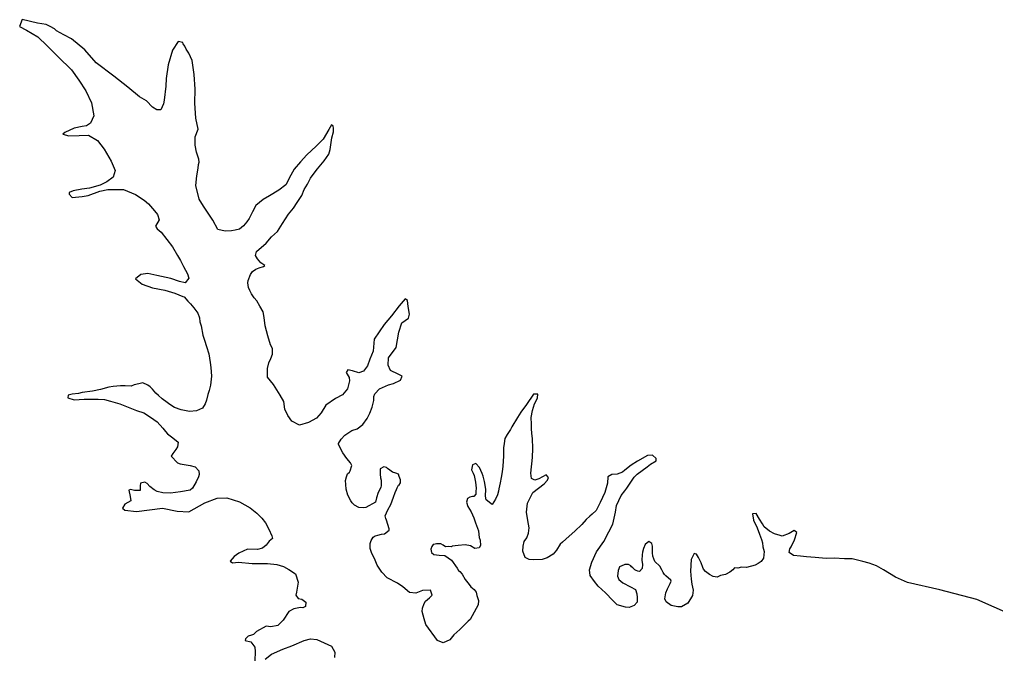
# Model space of a CAD drawing. Extents: x -492261 to -432772, y 1441225 to 1452922.
# Drawn here: x -461529.5 to -461436.6, y 1452139.7 to 1452200.2 of the extents above; entities that cross this region are included whole.
import ezdxf

# ---------------------------------------------------------------- set-up
doc = ezdxf.new("R2010")
doc.units = 0
doc.layers.add('Default', color=7, linetype='Continuous')

msp = doc.modelspace()

# ---------------------------------------------------------------- linework, layer by layer
at = {"layer": 'Default'}
for points in [[(-461520.519, 1452194.76), (-461522.189, 1452196.04), (-461523.283, 1452197.278), (-461524.549, 1452198.313), (-461525.28, 1452198.704), (-461525.987, 1452199.071), (-461526.165, 1452199.269), (-461526.593, 1452199.488), (-461526.972, 1452199.684), (-461527.775, 1452199.798), (-461529.233, 1452200.154), (-461529.499, 1452199.499), (-461528.819, 1452199.157), (-461527.758, 1452198.52), (-461526.87, 1452197.655), (-461525.804, 1452196.592), (-461524.56, 1452195.357), (-461523.846, 1452194.389), (-461523.181, 1452193.371), (-461522.64, 1452192.225), (-461522.423, 1452190.976), (-461522.739, 1452190.295), (-461523.112, 1452190.039), (-461523.537, 1452189.958), (-461524.286, 1452189.798), (-461525.183, 1452189.41), (-461525.381, 1452189.232), (-461524.803, 1452189.089), (-461523.826, 1452189.102), (-461522.925, 1452189.14), (-461522.066, 1452188.625), (-461521.429, 1452187.807), (-461520.763, 1452186.663), (-461520.375, 1452185.792), (-461520.592, 1452185.137), (-461521.188, 1452184.703), (-461521.81, 1452184.394), (-461522.833, 1452184.105), (-461523.558, 1452183.995), (-461524.383, 1452183.833), (-461524.781, 1452183.677), (-461524.779, 1452183.527), (-461524.475, 1452183.205), (-461523.524, 1452183.293), (-461522.949, 1452183.401), (-461521.852, 1452183.817), (-461521.078, 1452183.978), (-461519.6, 1452183.973), (-461518.441, 1452183.513), (-461517.632, 1452182.947), (-461517.227, 1452182.602), (-461516.642, 1452181.933), (-461516.362, 1452181.586), (-461516.205, 1452181.087), (-461516.547, 1452180.481), (-461516.394, 1452180.233), (-461516.014, 1452179.912), (-461514.943, 1452178.524), (-461514.457, 1452177.703), (-461514.174, 1452177.206), (-461513.891, 1452176.634), (-461513.506, 1452175.937), (-461513.376, 1452175.538), (-461513.721, 1452175.083), (-461514.274, 1452175.225), (-461515.079, 1452175.49), (-461516.41, 1452175.798), (-461517.29, 1452175.986), (-461517.94, 1452175.877), (-461518.46, 1452175.469), (-461517.828, 1452174.977), (-461516.846, 1452174.614), (-461515.665, 1452174.38), (-461514.71, 1452174.092), (-461513.954, 1452173.801), (-461513.828, 1452173.753), (-461513.472, 1452173.332), (-461513.218, 1452173.085), (-461512.913, 1452172.713), (-461512.505, 1452172.218), (-461512.349, 1452171.744), (-461512.319, 1452171.368), (-461512.189, 1452170.994), (-461512.026, 1452170.094), (-461511.87, 1452169.62), (-461511.687, 1452169.021), (-461511.477, 1452168.323), (-461511.341, 1452167.523), (-461511.285, 1452167.047), (-461511.224, 1452166.221), (-461511.312, 1452165.343), (-461511.431, 1452164.84), (-461511.551, 1452164.463), (-461511.695, 1452163.935), (-461511.815, 1452163.582), (-461512.085, 1452163.153), (-461512.658, 1452162.895), (-461513.308, 1452162.836), (-461514.112, 1452163), (-461514.741, 1452163.217), (-461515.171, 1452163.512)], [(-461506.101, 1452171.001), (-461506.212, 1452171.777), (-461506.294, 1452172.327), (-461506.627, 1452172.873), (-461506.909, 1452173.371), (-461507.139, 1452173.668), (-461507.394, 1452174.041), (-461507.574, 1452174.364), (-461507.677, 1452174.638), (-461507.758, 1452175.088), (-461507.736, 1452175.314), (-461507.518, 1452175.868), (-461507.297, 1452176.172), (-461506.999, 1452176.376), (-461506.675, 1452176.506), (-461506.276, 1452176.637), (-461506.152, 1452176.739), (-461506.506, 1452177.009), (-461506.837, 1452177.381), (-461507.016, 1452177.679), (-461506.921, 1452178.081), (-461506.005, 1452178.87), (-461505.487, 1452179.479), (-461504.942, 1452179.962), (-461504.451, 1452180.746), (-461503.887, 1452181.63), (-461503.418, 1452182.213), (-461503.05, 1452182.744), (-461502.607, 1452183.402), (-461502.39, 1452183.981), (-461502.071, 1452184.486), (-461501.802, 1452185.041), (-461501.433, 1452185.522), (-461501.113, 1452185.927), (-461500.471, 1452186.688), (-461500.029, 1452187.345), (-461499.91, 1452187.773), (-461499.818, 1452188.451), (-461499.749, 1452188.877), (-461499.606, 1452189.456), (-461499.611, 1452189.806), (-461499.638, 1452190.007), (-461499.79, 1452190.13), (-461500.035, 1452189.675), (-461500.574, 1452188.766), (-461501.242, 1452188.106), (-461502.132, 1452187.267), (-461502.75, 1452186.607), (-461503.342, 1452185.922), (-461503.66, 1452185.342), (-461504.124, 1452184.408), (-461504.819, 1452183.898), (-461505.689, 1452183.385), (-461506.285, 1452183.026), (-461506.979, 1452182.44), (-461507.322, 1452181.859), (-461507.639, 1452181.204), (-461507.86, 1452180.9), (-461508.181, 1452180.52), (-461508.553, 1452180.214), (-461508.952, 1452180.108), (-461509.302, 1452180.028), (-461509.903, 1452180.02), (-461510.606, 1452180.161), (-461511.094, 1452181.056), (-461511.963, 1452182.373), (-461512.398, 1452183.068), (-461512.716, 1452184.342), (-461512.603, 1452185.271), (-461512.487, 1452185.999), (-461512.466, 1452186.35), (-461512.394, 1452186.576), (-461512.423, 1452186.852), (-461512.632, 1452187.525), (-461512.766, 1452188.2), (-461512.777, 1452189.002), (-461512.486, 1452189.732), (-461512.7, 1452190.757), (-461512.819, 1452192.183), (-461512.786, 1452193.512), (-461512.88, 1452194.913), (-461513.073, 1452196.239), (-461513.383, 1452196.961), (-461513.614, 1452197.334), (-461513.767, 1452197.608), (-461513.921, 1452197.856), (-461513.948, 1452197.981), (-461514.4, 1452198.05), (-461514.915, 1452197.241), (-461515.348, 1452195.857), (-461515.53, 1452194.527), (-461515.571, 1452193.8), (-461515.729, 1452192.469), (-461515.775, 1452192.143), (-461516.042, 1452191.563), (-461516.418, 1452191.558), (-461516.847, 1452191.803), (-461517.407, 1452192.422), (-461518.088, 1452192.788), (-461519.177, 1452193.701), (-461520.519, 1452194.76)], [(-461493.666, 1452156.988), (-461493.968, 1452157.084), (-461494.221, 1452157.256), (-461494.449, 1452157.428), (-461494.55, 1452157.527), (-461494.801, 1452157.574), (-461495.15, 1452157.394), (-461495.168, 1452156.893), (-461495.113, 1452156.543), (-461495.06, 1452156.318), (-461495.053, 1452155.792), (-461495.101, 1452155.616), (-461495.345, 1452155.136), (-461495.514, 1452154.633), (-461495.609, 1452154.206), (-461496.504, 1452153.692), (-461496.779, 1452153.664), (-461497.18, 1452153.708), (-461497.584, 1452153.928), (-461497.812, 1452154.151), (-461497.94, 1452154.349), (-461498.223, 1452154.872), (-461498.406, 1452155.446), (-461498.437, 1452155.896), (-461498.467, 1452156.272), (-461498.371, 1452156.624), (-461498.249, 1452156.901), (-461498.076, 1452157.079), (-461498.003, 1452157.205), (-461497.859, 1452157.708), (-461497.963, 1452157.957), (-461498.319, 1452158.378), (-461498.702, 1452158.899), (-461499.01, 1452159.446), (-461499.113, 1452159.721), (-461499.114, 1452159.796), (-461498.87, 1452160.225), (-461498.523, 1452160.58), (-461497.853, 1452161.041), (-461497.329, 1452161.198), (-461496.808, 1452161.606), (-461496.39, 1452162.163), (-461496.146, 1452162.692), (-461495.928, 1452163.247), (-461495.761, 1452163.875), (-461495.741, 1452164.276), (-461495.67, 1452164.528), (-461495.225, 1452165.01), (-461494.353, 1452165.373), (-461493.879, 1452165.504), (-461493.207, 1452165.814), (-461493.061, 1452166.192), (-461493.44, 1452166.412), (-461494.171, 1452166.753), (-461494.378, 1452167.252), (-461494.362, 1452167.953), (-461493.624, 1452168.941), (-461493.367, 1452170.397), (-461493.078, 1452171.278), (-461492.458, 1452171.738), (-461492.363, 1452172.115), (-461492.498, 1452172.839), (-461492.555, 1452173.415), (-461492.783, 1452173.562), (-461493.35, 1452172.903), (-461494.064, 1452171.941), (-461494.78, 1452171.13), (-461495.713, 1452169.739), (-461495.823, 1452168.585), (-461496.139, 1452167.829), (-461496.356, 1452167.175), (-461496.725, 1452166.694), (-461497.199, 1452166.537), (-461497.778, 1452166.704), (-461498.23, 1452166.823), (-461498.377, 1452166.571), (-461498.12, 1452166.073), (-461498.066, 1452165.773), (-461498.256, 1452164.994), (-461498.75, 1452164.436), (-461499.421, 1452164.076), (-461500.315, 1452163.438), (-461500.781, 1452162.73), (-461501.225, 1452162.198), (-461501.971, 1452161.787), (-461502.845, 1452161.549), (-461503.576, 1452161.915), (-461503.959, 1452162.461), (-461504.218, 1452163.059), (-461504.328, 1452163.784), (-461504.686, 1452164.406), (-461505.326, 1452165.399), (-461505.886, 1452166.118), (-461505.897, 1452166.945), (-461505.754, 1452167.473), (-461505.559, 1452167.877), (-461505.414, 1452168.305), (-461505.396, 1452168.831), (-461505.602, 1452169.204), (-461505.863, 1452170.052), (-461506.101, 1452171.001)], [(-461515.171, 1452163.512), (-461515.424, 1452163.684), (-461515.905, 1452164.053), (-461516.26, 1452164.374), (-461516.513, 1452164.596), (-461516.844, 1452164.968), (-461517.072, 1452165.19), (-461517.275, 1452165.363), (-461517.754, 1452165.582), (-461518.128, 1452165.476), (-461518.578, 1452165.37), (-461518.877, 1452165.266), (-461519.453, 1452165.283), (-461519.879, 1452165.277), (-461520.229, 1452165.247), (-461520.58, 1452165.218), (-461521.005, 1452165.162), (-461521.778, 1452164.926), (-461522.553, 1452164.79), (-461523.528, 1452164.651), (-461523.878, 1452164.572), (-461524.478, 1452164.488), (-461524.853, 1452164.408), (-461524.899, 1452164.132), (-461524.295, 1452163.939), (-461523.344, 1452164.002), (-461522.017, 1452164.02), (-461521.415, 1452163.979), (-461520.837, 1452163.836), (-461519.932, 1452163.573), (-461518.345, 1452162.943), (-461517.666, 1452162.701), (-461517.034, 1452162.309), (-461516.402, 1452161.867), (-461515.843, 1452161.248), (-461515.588, 1452160.925), (-461515.41, 1452160.702), (-461514.904, 1452160.333), (-461514.397, 1452159.914), (-461514.467, 1452159.487), (-461514.614, 1452159.235), (-461514.909, 1452158.83), (-461515.056, 1452158.577), (-461514.446, 1452157.959), (-461514.195, 1452157.862), (-461513.642, 1452157.77), (-461513.241, 1452157.7), (-461512.763, 1452157.581), (-461512.432, 1452157.185), (-461512.377, 1452156.835), (-461512.45, 1452156.633), (-461512.669, 1452156.154), (-461513.037, 1452155.548), (-461513.235, 1452155.37), (-461514.16, 1452155.207), (-461515.11, 1452155.069), (-461515.837, 1452155.109), (-461516.389, 1452155.227), (-461516.667, 1452155.398), (-461517.097, 1452155.718), (-461517.351, 1452155.991), (-461517.553, 1452156.113), (-461517.978, 1452156.032), (-461518.025, 1452155.781), (-461518.019, 1452155.33), (-461518.545, 1452155.323), (-461518.922, 1452155.418), (-461519.097, 1452155.366), (-461518.964, 1452154.766), (-461518.908, 1452154.341), (-461519.455, 1452154.033), (-461519.7, 1452153.628), (-461519.472, 1452153.456), (-461518.368, 1452153.321), (-461515.893, 1452153.655), (-461514.486, 1452153.348), (-461513.383, 1452153.288), (-461511.841, 1452154.161), (-461510.669, 1452154.578), (-461509.743, 1452154.615), (-461508.536, 1452154.256), (-461507.526, 1452153.668), (-461506.893, 1452153.151), (-461506.436, 1452152.681), (-461506.079, 1452152.235), (-461505.77, 1452151.637), (-461505.462, 1452151.015), (-461505.408, 1452150.765), (-461505.73, 1452150.485), (-461506.026, 1452150.105), (-461506.373, 1452149.825), (-461506.847, 1452149.718), (-461507.799, 1452149.731), (-461508.621, 1452149.369), (-461509.068, 1452149.037), (-461509.438, 1452148.581), (-461509.21, 1452148.434), (-461508.635, 1452148.492), (-461507.331, 1452148.384), (-461505.878, 1452148.379), (-461504.999, 1452148.265)], [(-461470.668, 1452156.874), (-461469.725, 1452157.563), (-461469.403, 1452157.818), (-461468.881, 1452158.151), (-461468.859, 1452158.377), (-461469.214, 1452158.673), (-461469.689, 1452158.666), (-461470.634, 1452158.127), (-461471.255, 1452157.743), (-461471.85, 1452157.259), (-461472.073, 1452157.055), (-461472.597, 1452156.873), (-461473.097, 1452156.841), (-461473.47, 1452156.635), (-461473.513, 1452156.033), (-461473.751, 1452155.128), (-461474.19, 1452154.195), (-461474.58, 1452153.413), (-461474.976, 1452153.057), (-461475.199, 1452152.879), (-461475.546, 1452152.548), (-461475.941, 1452152.092), (-461476.609, 1452151.456), (-461477.153, 1452150.973), (-461477.797, 1452150.413), (-461478.02, 1452150.209), (-461478.363, 1452149.654), (-461478.684, 1452149.248), (-461479.255, 1452148.915), (-461479.729, 1452148.758), (-461480.505, 1452148.722), (-461480.957, 1452148.741), (-461481.36, 1452148.961), (-461481.569, 1452149.56), (-461481.55, 1452150.011), (-461481.455, 1452150.464), (-461481.184, 1452150.818), (-461481.015, 1452151.246), (-461480.972, 1452151.773), (-461481.106, 1452152.473), (-461481.217, 1452153.248), (-461481.128, 1452154.126), (-461480.615, 1452155.135), (-461479.524, 1452155.952), (-461479.228, 1452156.307), (-461479.131, 1452156.559), (-461479.36, 1452156.806), (-461480.031, 1452156.421), (-461480.43, 1452156.316), (-461480.733, 1452156.462), (-461480.815, 1452156.987), (-461480.634, 1452158.468), (-461480.62, 1452159.32), (-461480.633, 1452160.272), (-461480.714, 1452160.747), (-461480.746, 1452161.222), (-461480.751, 1452161.648), (-461480.76, 1452162.275), (-461480.643, 1452162.953), (-461480.451, 1452163.557), (-461480.255, 1452163.91), (-461480.158, 1452164.137), (-461480.137, 1452164.488), (-461480.539, 1452164.508), (-461481.202, 1452163.521), (-461481.768, 1452162.787), (-461482.087, 1452162.257), (-461482.601, 1452161.373), (-461482.749, 1452161.145), (-461483.068, 1452160.665), (-461483.288, 1452160.261), (-461483.332, 1452159.809), (-461483.402, 1452159.382), (-461483.417, 1452158.605), (-461483.479, 1452157.627), (-461483.547, 1452157.1), (-461483.64, 1452156.548), (-461483.734, 1452156.045), (-461483.851, 1452155.467), (-461483.899, 1452155.266), (-461483.994, 1452154.914), (-461484.164, 1452154.486), (-461484.483, 1452154.006), (-461484.609, 1452154.079), (-461485.065, 1452154.449), (-461485.12, 1452154.774), (-461485.103, 1452155.45), (-461485.213, 1452156.176), (-461485.345, 1452156.7), (-461485.449, 1452156.949), (-461485.578, 1452157.223), (-461485.707, 1452157.497), (-461486.038, 1452157.893), (-461486.362, 1452157.764), (-461486.455, 1452157.286), (-461486.301, 1452156.963), (-461486.198, 1452156.739), (-461486.089, 1452156.114), (-461486.006, 1452155.538), (-461486.028, 1452155.237), (-461486.049, 1452154.987)], [(-461486.049, 1452154.987), (-461486.247, 1452154.758), (-461486.372, 1452154.757), (-461486.621, 1452154.678), (-461486.846, 1452154.575), (-461486.916, 1452154.223), (-461486.81, 1452153.799), (-461486.503, 1452153.277), (-461486.245, 1452152.729), (-461486.063, 1452152.255), (-461485.778, 1452151.482), (-461485.748, 1452151.132), (-461485.719, 1452150.857), (-461485.64, 1452150.582), (-461485.609, 1452150.082), (-461485.731, 1452149.879), (-461486.131, 1452149.799), (-461486.561, 1452150.069), (-461487.062, 1452150.137), (-461487.738, 1452150.078), (-461488.288, 1452150.02), (-461488.363, 1452149.969), (-461488.614, 1452149.991), (-461488.939, 1452149.961), (-461489.141, 1452150.109), (-461489.368, 1452150.231), (-461489.594, 1452150.253), (-461489.795, 1452150.25), (-461489.919, 1452150.224), (-461490.119, 1452150.196), (-461490.242, 1452149.994), (-461490.314, 1452149.742), (-461490.26, 1452149.417), (-461490.057, 1452149.244), (-461489.53, 1452149.176), (-461489.003, 1452149.133), (-461488.346, 1452148.691), (-461487.835, 1452147.922), (-461487.682, 1452147.723), (-461487.555, 1452147.6), (-461487.351, 1452147.352), (-461487.069, 1452146.855), (-461486.662, 1452146.384), (-461486.509, 1452146.161), (-461486.205, 1452145.914), (-461486.026, 1452145.641), (-461485.947, 1452145.341), (-461485.79, 1452144.842), (-461485.835, 1452144.441), (-461486.593, 1452143.052), (-461486.766, 1452142.875), (-461487.582, 1452142.087), (-461488.127, 1452141.578), (-461488.522, 1452141.122), (-461489.169, 1452140.838), (-461489.698, 1452141.031), (-461490.82, 1452142.569), (-461490.978, 1452143.118), (-461491.163, 1452143.817), (-461491.116, 1452144.119), (-461490.972, 1452144.572), (-461490.825, 1452144.774), (-461490.453, 1452145.105), (-461490.206, 1452145.359), (-461490.363, 1452145.833), (-461491.114, 1452145.797), (-461491.761, 1452145.538), (-461492.364, 1452145.605), (-461492.997, 1452146.148), (-461493.503, 1452146.492), (-461494.486, 1452147.005), (-461494.995, 1452147.549), (-461495.429, 1452148.22), (-461495.688, 1452148.842), (-461495.945, 1452149.315), (-461496.102, 1452149.814), (-461496.108, 1452150.29), (-461496.011, 1452150.567), (-461495.815, 1452150.895), (-461495.641, 1452150.998), (-461495.367, 1452151.077), (-461495.017, 1452151.157), (-461494.742, 1452151.185), (-461494.296, 1452151.542), (-461494.297, 1452151.668), (-461494.559, 1452152.491), (-461494.611, 1452152.666), (-461494.665, 1452152.915), (-461494.422, 1452153.495), (-461494.128, 1452154), (-461493.886, 1452154.68), (-461493.717, 1452155.133), (-461493.595, 1452155.41), (-461493.522, 1452155.587), (-461493.401, 1452155.839), (-461493.375, 1452155.789), (-461493.228, 1452156.067), (-461493.232, 1452156.342), (-461493.336, 1452156.642), (-461493.414, 1452156.866), (-461493.666, 1452156.988)], [(-461459.456, 1452148.206), (-461460.28, 1452147.994), (-461460.731, 1452148.013), (-461461.08, 1452147.933), (-461461.406, 1452147.954), (-461461.579, 1452147.776), (-461461.852, 1452147.547), (-461462.275, 1452147.341), (-461462.75, 1452147.234), (-461463.048, 1452147.08), (-461463.45, 1452147.15), (-461463.803, 1452147.32), (-461464.183, 1452147.616), (-461464.361, 1452147.839), (-461464.413, 1452147.988), (-461464.569, 1452148.437), (-461464.698, 1452148.686), (-461464.852, 1452148.96), (-461465.031, 1452149.258), (-461465.257, 1452149.33), (-461465.525, 1452148.75), (-461465.611, 1452147.646), (-461465.526, 1452146.896), (-461465.469, 1452146.421), (-461465.337, 1452145.846), (-461465.405, 1452145.319), (-461465.846, 1452144.611), (-461466.443, 1452144.253), (-461466.819, 1452144.248), (-461467.446, 1452144.364), (-461467.902, 1452144.734), (-461468.031, 1452145.008), (-461467.964, 1452145.585), (-461467.793, 1452145.963), (-461467.524, 1452146.468), (-461467.452, 1452146.694), (-461467.478, 1452146.794), (-461467.96, 1452147.214), (-461468.062, 1452147.338), (-461468.189, 1452147.511), (-461468.318, 1452147.76), (-461468.523, 1452148.108), (-461468.98, 1452148.553), (-461468.98, 1452148.578), (-461469.187, 1452149.076), (-461469.216, 1452149.402), (-461469.225, 1452150.028), (-461469.278, 1452150.278), (-461469.581, 1452150.474), (-461469.928, 1452150.169), (-461470.073, 1452149.791), (-461470.169, 1452149.439), (-461470.216, 1452149.213), (-461470.234, 1452148.686), (-461470.179, 1452148.286), (-461470.198, 1452147.885), (-461470.47, 1452147.606), (-461470.621, 1452147.629), (-461470.772, 1452147.702), (-461470.898, 1452147.775), (-461471.101, 1452147.948), (-461471.203, 1452148.072), (-461471.279, 1452148.146), (-461471.506, 1452148.268), (-461471.857, 1452148.288), (-461471.932, 1452148.237), (-461472.355, 1452148.056), (-461472.428, 1452147.88), (-461472.476, 1452147.704), (-461472.544, 1452147.177), (-461472.414, 1452146.853), (-461472.034, 1452146.532), (-461471.303, 1452146.166), (-461470.823, 1452145.897), (-461470.718, 1452145.498), (-461470.688, 1452145.147), (-461470.683, 1452144.721), (-461470.682, 1452144.696), (-461470.979, 1452144.392), (-461471.427, 1452144.185), (-461471.803, 1452144.205), (-461472.583, 1452144.445), (-461472.989, 1452144.865), (-461473.7, 1452145.582), (-461474.385, 1452146.225), (-461474.741, 1452146.646), (-461475.15, 1452147.242), (-461475.207, 1452147.767), (-461474.991, 1452148.497), (-461474.553, 1452149.48), (-461473.865, 1452150.466), (-461473.376, 1452151.375), (-461473.01, 1452152.106), (-461472.749, 1452153.263), (-461472.632, 1452153.891), (-461472.194, 1452154.849), (-461471.85, 1452155.304), (-461471.652, 1452155.558), (-461471.358, 1452156.013), (-461470.965, 1452156.594), (-461470.668, 1452156.874)], [(-461435.044, 1452143.476), (-461438.344, 1452144.934), (-461441.839, 1452145.864), (-461444.93, 1452146.574), (-461446.063, 1452147.06), (-461447.225, 1452147.77), (-461447.881, 1452148.162), (-461448.586, 1452148.403), (-461449.19, 1452148.571), (-461449.567, 1452148.666), (-461450.195, 1452148.808), (-461450.921, 1452148.823), (-461451.924, 1452148.884), (-461452.675, 1452148.849), (-461453.729, 1452148.96), (-461454.556, 1452149.024), (-461455.133, 1452149.066), (-461455.785, 1452149.133), (-461456.215, 1452149.428), (-461456.145, 1452149.779), (-461456.022, 1452149.956), (-461455.68, 1452150.638), (-461455.464, 1452151.317), (-461455.742, 1452151.514), (-461456.189, 1452151.232), (-461456.862, 1452150.972), (-461457.063, 1452151.045), (-461457.591, 1452151.213), (-461458.071, 1452151.457), (-461458.577, 1452151.851), (-461458.731, 1452152.15), (-461459.013, 1452152.597), (-461459.345, 1452153.119), (-461459.696, 1452153.114), (-461459.588, 1452152.514), (-461459.252, 1452151.767), (-461459.019, 1452151.169), (-461458.837, 1452150.67), (-461458.757, 1452150.345), (-461458.702, 1452149.97), (-461458.596, 1452149.521), (-461458.638, 1452148.869), (-461458.859, 1452148.565), (-461459.157, 1452148.385), (-461459.456, 1452148.206)], [(-461504.999, 1452148.265), (-461504.371, 1452148.073), (-461503.841, 1452147.805), (-461503.209, 1452147.387), (-461502.973, 1452146.589), (-461503.136, 1452145.66), (-461503.182, 1452145.358), (-461502.978, 1452145.035), (-461502.601, 1452144.965), (-461502.222, 1452144.695), (-461502.266, 1452144.268), (-461502.515, 1452144.14), (-461502.741, 1452144.187), (-461503.391, 1452144.052), (-461503.864, 1452143.821), (-461504.379, 1452142.987), (-461504.898, 1452142.479), (-461505.573, 1452142.344), (-461506.024, 1452142.413), (-461506.92, 1452141.9), (-461507.216, 1452141.62), (-461507.416, 1452141.567), (-461507.74, 1452141.463), (-461507.963, 1452141.209), (-461508.01, 1452141.033), (-461507.483, 1452140.915), (-461507.075, 1452140.419), (-461507.07, 1452139.994), (-461507.083, 1452139.116)], [(-461506.108, 1452139.28), (-461505.513, 1452139.739), (-461504.417, 1452140.23), (-461503.57, 1452140.542), (-461502.399, 1452141.034), (-461501.775, 1452141.193), (-461501.198, 1452141.126), (-461500.492, 1452140.809), (-461499.786, 1452140.493), (-461499.478, 1452139.921), (-461499.497, 1452139.42)]]:
    msp.add_lwpolyline(points, dxfattribs=at)

doc.saveas('drawing.dxf')
